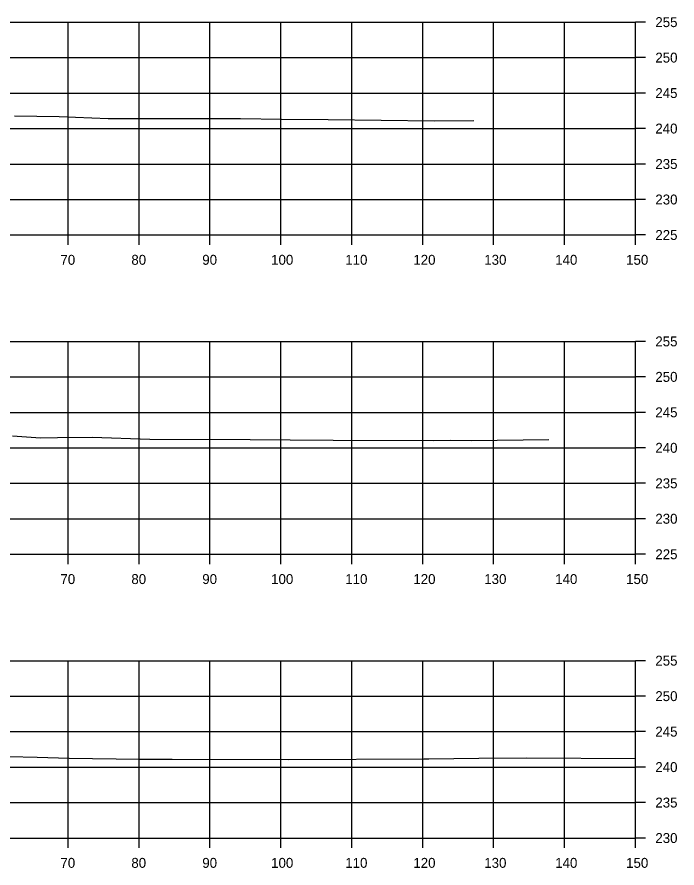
# Model space of a CAD drawing. Extents: x 1369627 to 1374022, y 380035 to 398173.
# Drawn here: x 1372949 to 1373042.1, y 383524 to 383644 of the extents above; entities that cross this region are included whole.
import ezdxf

# ---------------------------------------------------------------- set-up
doc = ezdxf.new("R2010")
doc.units = 0
for name, color, linetype in [('R_Axis', 7, 'Continuous'), ('R_Axis Annot', 7, 'Continuous'), ('R_Exist Surface', 7, 'Continuous'), ('R_Grid', 7, 'Continuous')]:
    doc.layers.add(name, color=color, linetype=linetype)

msp = doc.modelspace()

# ---------------------------------------------------------------- linework, layer by layer
at = {"layer": 'R_Axis'}
for p, q in [((1373036.21, 383613.25), (1373036.21, 383643.25)), ((1373037.61, 383643.25), (1373036.21, 383643.25)), ((1373037.61, 383638.25), (1373036.21, 383638.25)), ((1373037.61, 383633.25), (1373036.21, 383633.25)), ((1373037.61, 383628.25), (1373036.21, 383628.25)), ((1373037.61, 383623.25), (1373036.21, 383623.25)), ((1373037.61, 383618.25), (1373036.21, 383618.25)), ((1372736.21, 383613.25), (1373036.21, 383613.25)), ((1372956.21, 383611.85), (1372956.21, 383613.25)), ((1372966.21, 383611.85), (1372966.21, 383613.25)), ((1372976.21, 383611.85), (1372976.21, 383613.25)), ((1372986.21, 383611.85), (1372986.21, 383613.25)), ((1372996.21, 383611.85), (1372996.21, 383613.25)), ((1373006.21, 383611.85), (1373006.21, 383613.25)), ((1373016.21, 383611.85), (1373016.21, 383613.25)), ((1373026.21, 383611.85), (1373026.21, 383613.25)), ((1373036.21, 383611.85), (1373036.21, 383613.25)), ((1373037.61, 383613.25), (1373036.21, 383613.25)), ((1373036.21, 383568.25), (1373036.21, 383598.25)), ((1373037.61, 383598.25), (1373036.21, 383598.25)), ((1373037.61, 383593.25), (1373036.21, 383593.25)), ((1373037.61, 383588.25), (1373036.21, 383588.25)), ((1373037.61, 383583.25), (1373036.21, 383583.25)), ((1373037.61, 383578.25), (1373036.21, 383578.25)), ((1373037.61, 383573.25), (1373036.21, 383573.25)), ((1372736.21, 383568.25), (1373036.21, 383568.25)), ((1372956.21, 383566.85), (1372956.21, 383568.25)), ((1372966.21, 383566.85), (1372966.21, 383568.25)), ((1372976.21, 383566.85), (1372976.21, 383568.25)), ((1372986.21, 383566.85), (1372986.21, 383568.25)), ((1372996.21, 383566.85), (1372996.21, 383568.25)), ((1373006.21, 383566.85), (1373006.21, 383568.25)), ((1373016.21, 383566.85), (1373016.21, 383568.25)), ((1373026.21, 383566.85), (1373026.21, 383568.25)), ((1373036.21, 383566.85), (1373036.21, 383568.25)), ((1373037.61, 383568.25), (1373036.21, 383568.25)), ((1373036.21, 383528.25), (1373036.21, 383553.25)), ((1373037.61, 383553.25), (1373036.21, 383553.25)), ((1373037.61, 383548.25), (1373036.21, 383548.25)), ((1373037.61, 383543.25), (1373036.21, 383543.25)), ((1373037.61, 383538.25), (1373036.21, 383538.25)), ((1373037.61, 383533.25), (1373036.21, 383533.25)), ((1372736.21, 383528.25), (1373036.21, 383528.25)), ((1372956.21, 383526.85), (1372956.21, 383528.25)), ((1372966.21, 383526.85), (1372966.21, 383528.25)), ((1372976.21, 383526.85), (1372976.21, 383528.25)), ((1372986.21, 383526.85), (1372986.21, 383528.25)), ((1372996.21, 383526.85), (1372996.21, 383528.25)), ((1373006.21, 383526.85), (1373006.21, 383528.25)), ((1373016.21, 383526.85), (1373016.21, 383528.25)), ((1373026.21, 383526.85), (1373026.21, 383528.25)), ((1373036.21, 383526.85), (1373036.21, 383528.25)), ((1373037.61, 383528.25), (1373036.21, 383528.25))]:
    msp.add_line(p, q, dxfattribs=at)
at = {"layer": 'R_Exist Surface'}
for points in [[(1372948.63, 383630.03), (1372954.95, 383629.95), (1372961.88, 383629.69), (1372967.28, 383629.69), (1372980.54, 383629.65), (1372986.32, 383629.58), (1372992.86, 383629.52), (1373007.82, 383629.32), (1373013.41, 383629.38)], [(1372948.36, 383584.94), (1372952.34, 383584.66), (1372954.7, 383584.71), (1372959.59, 383584.73), (1372967.72, 383584.48), (1372981.89, 383584.42), (1372987.51, 383584.39), (1372993.59, 383584.33), (1373007.78, 383584.29), (1373010.1, 383584.31), (1373013.11, 383584.29), (1373024, 383584.43)], [(1372947.87, 383539.75), (1372951.84, 383539.67), (1372956.36, 383539.52), (1372966.29, 383539.39), (1372968.52, 383539.36), (1372970.89, 383539.36), (1372987.33, 383539.33), (1373006.35, 383539.42), (1373007.08, 383539.42), (1373014.14, 383539.5), (1373020.83, 383539.56), (1373036.21, 383539.45)]]:
    msp.add_lwpolyline(points, dxfattribs=at)
at = {"layer": 'R_Grid'}
for p, q in [((1372736.21, 383643.25), (1373036.21, 383643.25)), ((1372956.21, 383613.25), (1372956.21, 383643.25)), ((1372966.21, 383613.25), (1372966.21, 383643.25)), ((1372976.21, 383613.25), (1372976.21, 383643.25)), ((1372986.21, 383613.25), (1372986.21, 383643.25)), ((1372996.21, 383613.25), (1372996.21, 383643.25)), ((1373006.21, 383613.25), (1373006.21, 383643.25)), ((1373016.21, 383613.25), (1373016.21, 383643.25)), ((1373026.21, 383613.25), (1373026.21, 383643.25)), ((1373036.21, 383613.25), (1373036.21, 383643.25)), ((1372736.21, 383638.25), (1373036.21, 383638.25)), ((1372736.21, 383633.25), (1373036.21, 383633.25)), ((1372736.21, 383628.25), (1373036.21, 383628.25)), ((1372736.21, 383623.25), (1373036.21, 383623.25)), ((1372736.21, 383618.25), (1373036.21, 383618.25)), ((1372736.21, 383613.25), (1373036.21, 383613.25)), ((1372736.21, 383598.25), (1373036.21, 383598.25)), ((1372956.21, 383568.25), (1372956.21, 383598.25)), ((1372966.21, 383568.25), (1372966.21, 383598.25)), ((1372976.21, 383568.25), (1372976.21, 383598.25)), ((1372986.21, 383568.25), (1372986.21, 383598.25)), ((1372996.21, 383568.25), (1372996.21, 383598.25)), ((1373006.21, 383568.25), (1373006.21, 383598.25)), ((1373016.21, 383568.25), (1373016.21, 383598.25)), ((1373026.21, 383568.25), (1373026.21, 383598.25)), ((1373036.21, 383568.25), (1373036.21, 383598.25)), ((1372736.21, 383593.25), (1373036.21, 383593.25)), ((1372736.21, 383588.25), (1373036.21, 383588.25)), ((1372736.21, 383583.25), (1373036.21, 383583.25)), ((1372736.21, 383578.25), (1373036.21, 383578.25)), ((1372736.21, 383573.25), (1373036.21, 383573.25)), ((1372736.21, 383568.25), (1373036.21, 383568.25)), ((1372736.21, 383553.25), (1373036.21, 383553.25)), ((1372956.21, 383528.25), (1372956.21, 383553.25)), ((1372966.21, 383528.25), (1372966.21, 383553.25)), ((1372976.21, 383528.25), (1372976.21, 383553.25)), ((1372986.21, 383528.25), (1372986.21, 383553.25)), ((1372996.21, 383528.25), (1372996.21, 383553.25)), ((1373006.21, 383528.25), (1373006.21, 383553.25)), ((1373016.21, 383528.25), (1373016.21, 383553.25)), ((1373026.21, 383528.25), (1373026.21, 383553.25)), ((1373036.21, 383528.25), (1373036.21, 383553.25)), ((1372736.21, 383548.25), (1373036.21, 383548.25)), ((1372736.21, 383543.25), (1373036.21, 383543.25)), ((1372736.21, 383538.25), (1373036.21, 383538.25)), ((1372736.21, 383533.25), (1373036.21, 383533.25)), ((1372736.21, 383528.25), (1373036.21, 383528.25))]:
    msp.add_line(p, q, dxfattribs=at)

# ---------------------------------------------------------------- texts
at = {"layer": 'R_Axis Annot'}
for s, p in [('255', (1373039.01, 383642.55)), ('250', (1373039.01, 383637.55)), ('245', (1373039.01, 383632.55)), ('240', (1373039.01, 383627.55)), ('235', (1373039.01, 383622.55)), ('230', (1373039.01, 383617.55)), ('225', (1373039.01, 383612.55)), ('70', (1372955.13, 383609.05)), ('80', (1372965.13, 383609.05)), ('90', (1372975.13, 383609.05)), ('100', (1372984.84, 383609.05)), ('110', (1372995.29, 383609.05)), ('120', (1373004.89, 383609.05)), ('130', (1373014.89, 383609.05)), ('140', (1373024.89, 383609.05)), ('150', (1373034.89, 383609.05)), ('255', (1373039.01, 383597.55)), ('250', (1373039.01, 383592.55)), ('245', (1373039.01, 383587.55)), ('240', (1373039.01, 383582.55)), ('235', (1373039.01, 383577.55)), ('230', (1373039.01, 383572.55)), ('225', (1373039.01, 383567.55)), ('70', (1372955.13, 383564.05)), ('80', (1372965.13, 383564.05)), ('90', (1372975.13, 383564.05)), ('100', (1372984.84, 383564.05)), ('110', (1372995.29, 383564.05)), ('120', (1373004.89, 383564.05)), ('130', (1373014.89, 383564.05)), ('140', (1373024.89, 383564.05)), ('150', (1373034.89, 383564.05)), ('255', (1373039.01, 383552.55)), ('250', (1373039.01, 383547.55)), ('245', (1373039.01, 383542.55)), ('240', (1373039.01, 383537.55)), ('235', (1373039.01, 383532.55)), ('230', (1373039.01, 383527.55)), ('70', (1372955.13, 383524.05)), ('80', (1372965.13, 383524.05)), ('90', (1372975.13, 383524.05)), ('100', (1372984.84, 383524.05)), ('110', (1372995.29, 383524.05)), ('120', (1373004.89, 383524.05)), ('130', (1373014.89, 383524.05)), ('140', (1373024.89, 383524.05)), ('150', (1373034.89, 383524.05))]:
    msp.add_text(s, height=1.4, dxfattribs=at).set_placement(p)

doc.saveas('drawing.dxf')
